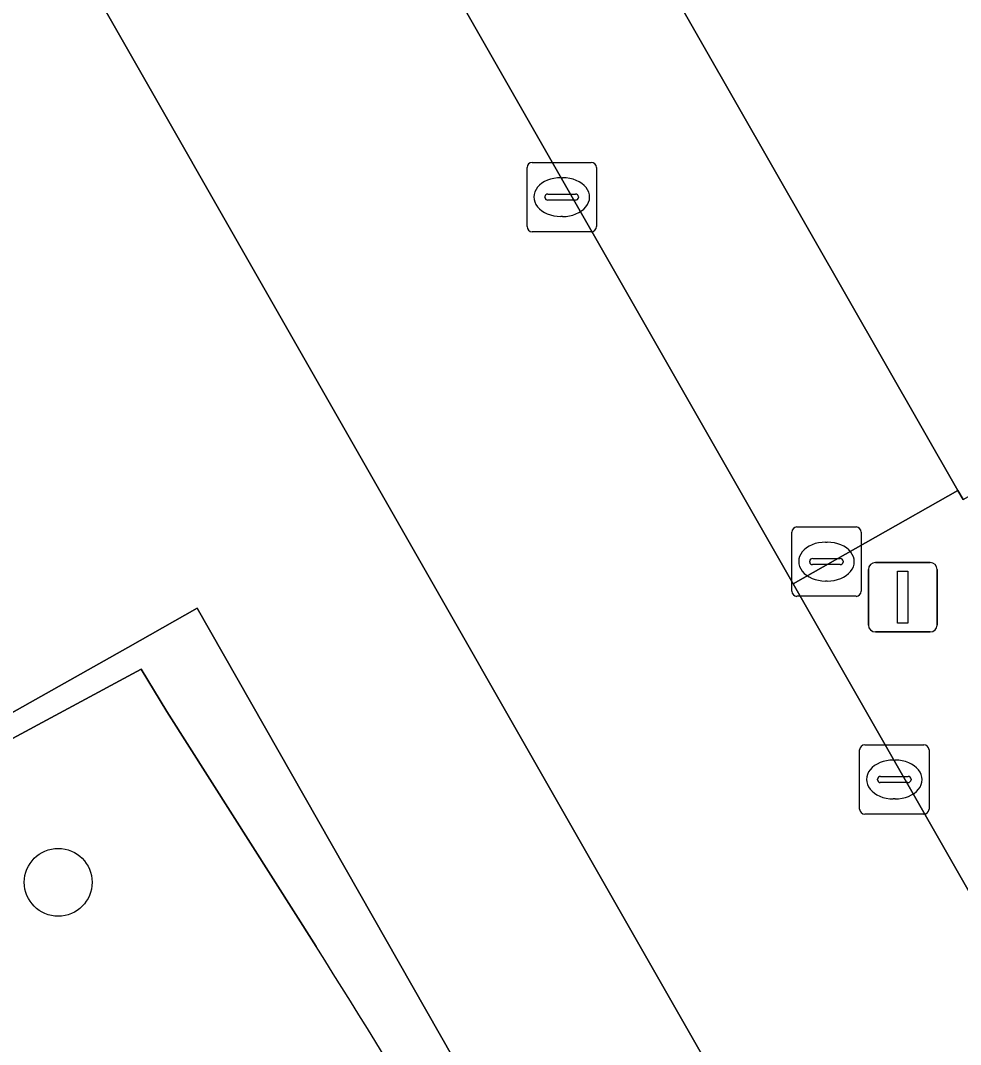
# Model space of a CAD drawing. Extents: x 161087 to 161926, y 382572 to 383873.
# Drawn here: x 161561.02 to 161574.57, y 383284.1 to 383298.86 of the extents above; entities that cross this region are included whole.
import ezdxf

# ---------------------------------------------------------------- set-up
doc = ezdxf.new("R2010")
doc.units = 0
for name, color, linetype in [('IMGEO_Berm_groen', 7, 'Continuous'), ('IMGEO_Berm_open', 7, 'Continuous'), ('IMGEO_Boom', 7, 'Continuous'), ('IMGEO_Fietspad_gesloten', 7, 'Continuous'), ('IMGEO_Groenvoorziening', 7, 'Continuous'), ('IMGEO_Haag', 7, 'Continuous'), ('IMGEO_Kolk', 7, 'Continuous'), ('IMGEO_Lichtmast', 7, 'Continuous'), ('IMGEO_Rijbaan_lokaal_open', 7, 'Continuous'), ('IMGEO_Rioolput', 7, 'Continuous'), ('IMGEO_Voetpad_open', 7, 'Continuous')]:
    doc.layers.add(name, color=color, linetype=linetype)

msp = doc.modelspace()

# ---------------------------------------------------------------- linework, layer by layer
at = {"layer": 'IMGEO_Berm_groen'}
msp.add_lwpolyline([(161574.606, 383291.953), (161574.533, 383292.083), (161572.158, 383290.739), (161597.748, 383245.957), (161598.509, 383244.601), (161601.457, 383245.291), (161600.624, 383246.616)], dxfattribs=at)
at = {"layer": 'IMGEO_Berm_open'}
msp.add_lwpolyline([(161568.168, 383303.206), (161563.305, 383311.777), (161560.95, 383310.401), (161566.337, 383300.926), (161572.158, 383290.739), (161574.533, 383292.083)], close=True, dxfattribs=at)
at = {"layer": 'IMGEO_Boom'}
msp.add_circle((161561.559, 383286.435), 0.489, dxfattribs=at)
at = {"layer": 'IMGEO_Fietspad_gesloten'}
for points in [[(161539.42, 383339.13), (161539.918, 383338.265), (161540.407, 383337.426), (161546.877, 383326.324), (161550.96, 383319.057), (161560.869, 383301.424), (161561.405, 383300.469), (161594.682, 383242.226), (161595.115, 383241.448)], [(161599.746, 383242.515), (161599.208, 383243.364), (161598.716, 383244.231), (161598.509, 383244.601), (161597.748, 383245.957), (161572.158, 383290.739), (161566.337, 383300.926), (161560.95, 383310.401)]]:
    msp.add_lwpolyline(points, dxfattribs=at)
at = {"layer": 'IMGEO_Groenvoorziening'}
for points in [[(161563.565, 383290.385), (161562.563, 383289.82), (161560.893, 383288.878), (161559.31, 383287.985), (161558.47, 383287.528), (161558.604, 383287.273), (161562.754, 383289.507), (161563.126, 383288.895), (161565.278, 383285.509)], [(161569.073, 383279.119), (161572.166, 383273.593), (161572.888, 383274.016), (161563.565, 383290.385)], [(161565.278, 383285.509), (161563.126, 383288.895), (161562.754, 383289.507), (161558.604, 383287.273), (161558.139, 383287.01), (161560.961, 383282.648)]]:
    msp.add_lwpolyline(points, dxfattribs=at)
msp.add_arc((161457.831, 383217.375), 127.228, 29.03225, 32.37963, dxfattribs=at)
msp.add_arc((161457.831, 383217.375), 127.228, 29.03225, 32.37963, dxfattribs=at)
at = {"layer": 'IMGEO_Haag'}
for points in [[(161563.565, 383290.385), (161562.563, 383289.82), (161560.893, 383288.878), (161559.31, 383287.985), (161558.47, 383287.528), (161558.604, 383287.273), (161562.754, 383289.507), (161563.126, 383288.895), (161565.278, 383285.509)], [(161569.073, 383279.119), (161572.166, 383273.593), (161572.888, 383274.016), (161563.565, 383290.385)]]:
    msp.add_lwpolyline(points, dxfattribs=at)
msp.add_arc((161457.831, 383217.375), 127.228, 29.03225, 32.37963, dxfattribs=at)
at = {"layer": 'IMGEO_Kolk'}
for p, q in [((161568.319, 383295.887), (161568.319, 383296.739)), ((161568.394, 383296.813), (161569.246, 383296.813)), ((161569.32, 383296.739), (161569.32, 383295.887)), ((161568.807, 383296.593), (161568.832, 383296.593)), ((161568.578, 383296.307), (161568.578, 383296.319)), ((161569.016, 383296.27), (161568.618, 383296.27)), ((161568.621, 383296.356), (161569.019, 383296.356)), ((161569.062, 383296.319), (161569.062, 383296.307)), ((161568.83, 383296.033), (161568.805, 383296.033)), ((161569.246, 383295.813), (161568.394, 383295.813)), ((161573.114, 383287.491), (161573.114, 383288.343)), ((161573.189, 383288.417), (161574.041, 383288.417)), ((161574.115, 383288.343), (161574.115, 383287.491)), ((161573.602, 383288.197), (161573.627, 383288.197)), ((161573.373, 383287.911), (161573.373, 383287.923)), ((161573.811, 383287.874), (161573.413, 383287.874)), ((161573.416, 383287.96), (161573.814, 383287.96)), ((161573.857, 383287.923), (161573.857, 383287.911)), ((161573.625, 383287.637), (161573.6, 383287.637)), ((161574.041, 383287.417), (161573.189, 383287.417))]:
    msp.add_line(p, q, dxfattribs=at)
for points in [[(161568.319, 383295.887), (161568.319, 383296.739)], [(161568.394, 383296.813), (161569.246, 383296.813)], [(161569.32, 383296.739), (161569.32, 383295.887)], [(161569.246, 383295.813), (161568.394, 383295.813)], [(161573.114, 383287.491), (161573.114, 383288.343)], [(161573.189, 383288.417), (161574.041, 383288.417)], [(161574.115, 383288.343), (161574.115, 383287.491)], [(161574.041, 383287.417), (161573.189, 383287.417)]]:
    msp.add_lwpolyline(points, dxfattribs=at)
for centre, radius, start, end in [((161568.396, 383296.737), 0.0765, 91.552, 178.448), ((161568.396, 383296.737), 0.0765, 91.552, 178.448), ((161569.244, 383296.737), 0.0765, 1.552, 88.448), ((161569.244, 383296.737), 0.0765, 1.552, 88.448), ((161568.618, 383296.316), 0.0403, 85.8775, 175.7526), ((161568.615, 383296.306), 0.0366, 178.938, 274.7102), ((161569.019, 383296.313), 0.043, 264.8664, 352.4533), ((161569.023, 383296.318), 0.0386, 1.7309, 96.639), ((161568.396, 383295.889), 0.0765, 181.552, 268.448), ((161568.396, 383295.889), 0.0765, 181.552, 268.448), ((161569.244, 383295.889), 0.0765, 271.552, 358.448), ((161569.244, 383295.889), 0.0765, 271.552, 358.448), ((161573.191, 383288.341), 0.0765, 91.552, 178.448), ((161573.191, 383288.341), 0.0765, 91.552, 178.448), ((161574.039, 383288.341), 0.0765, 1.552, 88.448), ((161574.039, 383288.341), 0.0765, 1.552, 88.448), ((161573.413, 383287.92), 0.0403, 85.8775, 175.7526), ((161573.41, 383287.91), 0.0366, 178.938, 274.7102), ((161573.814, 383287.917), 0.043, 264.8664, 352.4533), ((161573.818, 383287.922), 0.0386, 1.7309, 96.639), ((161573.191, 383287.493), 0.0765, 181.552, 268.448), ((161573.191, 383287.493), 0.0765, 181.552, 268.448), ((161574.039, 383287.493), 0.0765, 271.552, 358.448), ((161574.039, 383287.493), 0.0765, 271.552, 358.448)]:
    msp.add_arc(centre, radius, start, end, dxfattribs=at)
for centre, major_axis, ratio, start_param, end_param in [((161568.806, 383296.313), (-0.387, 0.002), 0.722429, 4.712389, 7.853982), ((161568.831, 383296.313), (-0.39, 0.002), 0.717154, 1.570796, 4.712389), ((161573.601, 383287.917), (-0.387, 0.002), 0.722429, 4.712389, 7.853982), ((161573.626, 383287.917), (-0.39, 0.002), 0.717154, 1.570796, 4.712389)]:
    msp.add_ellipse(centre, major_axis=major_axis, ratio=ratio, start_param=start_param, end_param=end_param, dxfattribs=at)
at = {"layer": 'IMGEO_Lichtmast'}
for p, q in [((161573.342, 383291.044), (161574.132, 383291.044)), ((161574.132, 383291.044), (161573.342, 383291.044)), ((161573.242, 383290.144), (161573.242, 383290.944)), ((161573.242, 383290.944), (161573.242, 383290.144)), ((161574.232, 383290.944), (161574.232, 383290.144)), ((161574.232, 383290.144), (161574.232, 383290.944)), ((161574.132, 383290.044), (161573.342, 383290.044)), ((161573.342, 383290.044), (161574.132, 383290.044))]:
    msp.add_line(p, q, dxfattribs=at)
msp.add_lwpolyline([(161573.662, 383290.919), (161573.812, 383290.919), (161573.812, 383290.169), (161573.662, 383290.169), (161573.662, 383290.919)], dxfattribs=at)
for centre, start, end in [((161573.342, 383290.944), 90, 180), ((161573.342, 383290.944), 90, 180), ((161574.132, 383290.944), 0, 90), ((161574.132, 383290.944), 360, 90), ((161573.342, 383290.144), 180, 270), ((161573.342, 383290.144), 180, 270), ((161574.132, 383290.144), 270, 0), ((161574.132, 383290.144), 270, 0)]:
    msp.add_arc(centre, 0.1, start, end, dxfattribs=at)
at = {"layer": 'IMGEO_Rijbaan_lokaal_open'}
msp.add_lwpolyline([(161573.605, 383306.298), (161570.954, 383304.79), (161568.168, 383303.206), (161574.533, 383292.083), (161574.606, 383291.953), (161577.412, 383293.529), (161580.056, 383295.014), (161579.987, 383295.136)], close=True, dxfattribs=at)
at = {"layer": 'IMGEO_Rioolput'}
for p, q in [((161572.211, 383291.558), (161573.063, 383291.558)), ((161572.136, 383290.632), (161572.136, 383291.484)), ((161573.137, 383291.484), (161573.137, 383290.632)), ((161572.624, 383291.338), (161572.649, 383291.338)), ((161572.438, 383291.101), (161572.836, 383291.101)), ((161572.395, 383291.052), (161572.395, 383291.064)), ((161572.833, 383291.015), (161572.435, 383291.015)), ((161572.879, 383291.064), (161572.879, 383291.052)), ((161572.647, 383290.778), (161572.622, 383290.778)), ((161573.063, 383290.558), (161572.211, 383290.558))]:
    msp.add_line(p, q, dxfattribs=at)
for points in [[(161572.211, 383291.558), (161573.063, 383291.558)], [(161572.136, 383290.632), (161572.136, 383291.484)], [(161573.137, 383291.484), (161573.137, 383290.632)], [(161573.063, 383290.558), (161572.211, 383290.558)]]:
    msp.add_lwpolyline(points, dxfattribs=at)
for centre, radius, start, end in [((161572.213, 383291.482), 0.0765, 91.552, 178.448), ((161572.213, 383291.482), 0.0765, 91.552, 178.448), ((161573.061, 383291.482), 0.0765, 1.552, 88.448), ((161573.061, 383291.482), 0.0765, 1.552, 88.448), ((161572.435, 383291.061), 0.0403, 85.8775, 175.7526), ((161572.84, 383291.063), 0.0386, 1.7309, 96.639), ((161572.432, 383291.051), 0.0366, 178.938, 274.7102), ((161572.836, 383291.058), 0.043, 264.8664, 352.4533), ((161572.213, 383290.634), 0.0765, 181.552, 268.448), ((161572.213, 383290.634), 0.0765, 181.552, 268.448), ((161573.061, 383290.634), 0.0765, 271.552, 358.448), ((161573.061, 383290.634), 0.0765, 271.552, 358.448)]:
    msp.add_arc(centre, radius, start, end, dxfattribs=at)
for centre, major_axis, ratio, start_param, end_param in [((161572.623, 383291.058), (-0.387, 0.002), 0.722429, 4.712389, 7.853982), ((161572.648, 383291.058), (-0.39, 0.002), 0.717154, 1.570796, 4.712389)]:
    msp.add_ellipse(centre, major_axis=major_axis, ratio=ratio, start_param=start_param, end_param=end_param, dxfattribs=at)
at = {"layer": 'IMGEO_Voetpad_open'}
for points in [[(161594.682, 383242.226), (161561.405, 383300.469), (161560.869, 383301.424), (161559.863, 383300.826), (161559.705, 383301.093), (161558.529, 383300.44), (161548.719, 383317.811)], [(161545.914, 383315.624), (161547.875, 383312.184), (161548.108, 383311.755), (161550.029, 383308.351), (161550.26, 383307.928), (161552.187, 383304.507), (161552.415, 383304.088), (161554.338, 383300.678), (161554.564, 383300.257), (161556.483, 383296.835), (161556.72, 383296.432), (161559.902, 383290.707), (161560.893, 383288.878), (161562.563, 383289.82), (161563.565, 383290.385), (161572.888, 383274.016)]]:
    msp.add_lwpolyline(points, dxfattribs=at)

doc.saveas('drawing.dxf')
